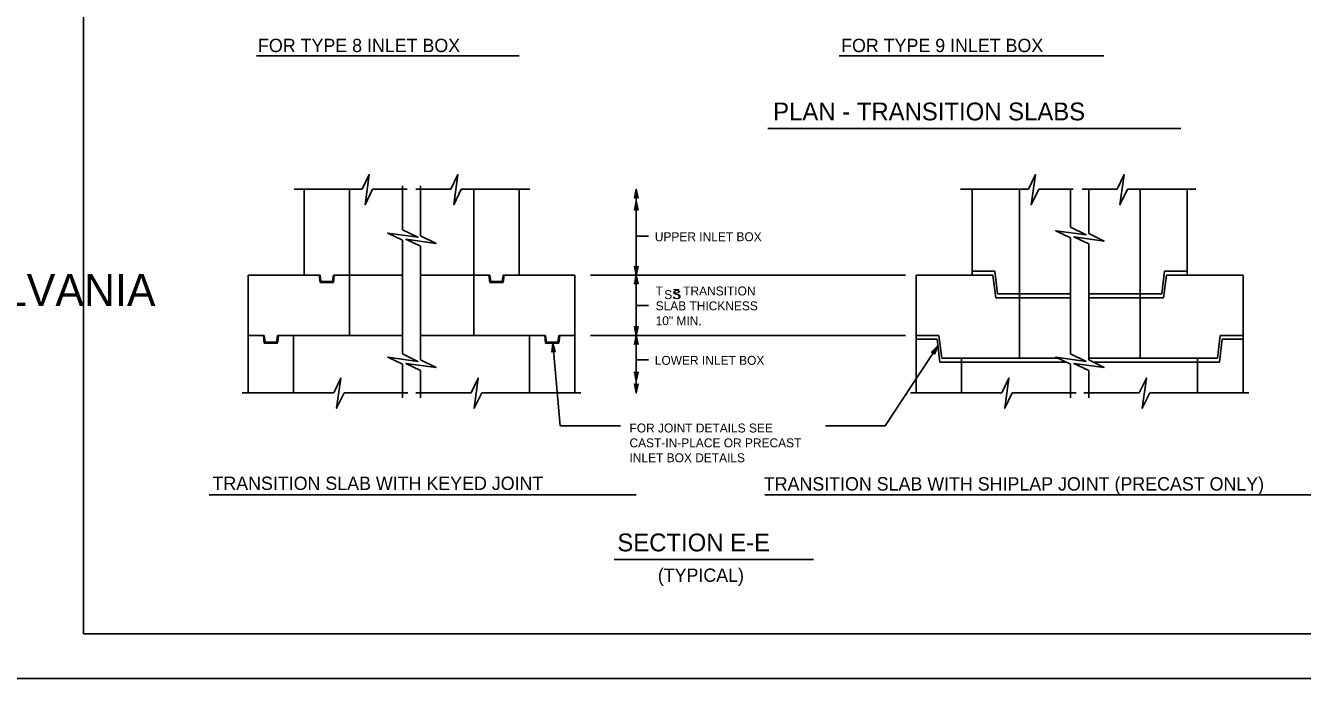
# Model space of a CAD drawing. Extents: x -6420 to 49575, y -4552 to 11624.
# Drawn here: x 4680 to 6087, y 7726 to 8446 of the extents above; entities that cross this region are included whole.
import ezdxf

# ---------------------------------------------------------------- set-up
doc = ezdxf.new("R2010")
doc.units = 0
doc.layers.add('1', color=7, linetype='Continuous')
doc.layers.add('PLT-BNDY', color=7, linetype='Continuous')

msp = doc.modelspace()

# ---------------------------------------------------------------- linework, layer by layer
at = {"layer": '1'}
for p, q in [((4934.7, 8412.7), (5224.4, 8412.7)), ((5577, 8412.7), (5868.4, 8412.7)), ((5498.4, 8332.7), (5953.4, 8332.7)), ((4976.4, 8265.7), (5051.3, 8265.7)), ((4987.2, 8265.7), (4987.2, 8171)), ((5037.2, 8265.7), (5037.2, 8104.4)), ((5062.8, 8265.7), (5100.7, 8265.7)), ((5095.7, 8221.1), (5095.7, 8269.5)), ((5110.4, 8265.7), (5149, 8265.7)), ((5115.7, 8214.4), (5115.7, 8269.5)), ((5160.5, 8265.7), (5235.9, 8265.7)), ((5174.2, 8265.7), (5174.2, 8104.4)), ((5224.2, 8265.7), (5224.2, 8171)), ((5353.3, 8265.7), (5353.3, 8171)), ((5710.5, 8265.7), (5785.3, 8265.7)), ((5723.3, 8265.7), (5723.3, 8171)), ((5775.4, 8265.7), (5775.4, 8079.4)), ((5796.8, 8265.7), (5834.7, 8265.7)), ((5831.8, 8223.7), (5831.8, 8265.7)), ((5844.4, 8265.7), (5883, 8265.7)), ((5851.8, 8216.9), (5851.8, 8265.7)), ((5894.6, 8265.7), (5969.9, 8265.7)), ((5908.3, 8265.7), (5908.3, 8079.4)), ((5960.3, 8265.7), (5960.3, 8171)), ((5095.7, 8084.2), (5095.7, 8209.6)), ((5115.7, 8077.5), (5115.7, 8202.8)), ((5353.3, 8214), (5366.7, 8214)), ((5831.8, 8084.2), (5831.8, 8212.1)), ((5851.8, 8077.5), (5851.8, 8205.4)), ((5723.3, 8175.2), (5748.3, 8175.2)), ((5748.3, 8175.2), (5751.4, 8150.2)), ((5935.3, 8175.2), (5932.2, 8150.2)), ((5960.3, 8175.2), (5935.3, 8175.2)), ((4925.7, 8171), (4925.7, 8041.2)), ((4925.7, 8171), (4987.2, 8171)), ((4987.2, 8171), (5004.9, 8171)), ((5004.9, 8162.7), (5003.8, 8171)), ((5005.9, 8163.8), (5004.9, 8171)), ((5004.9, 8162.7), (5019.5, 8162.7)), ((5005.9, 8163.8), (5018.4, 8163.8)), ((5018.4, 8163.8), (5019.5, 8171)), ((5019.5, 8162.7), (5020.5, 8171)), ((5019.5, 8171), (5037.2, 8171)), ((5037.2, 8171), (5095.7, 8171)), ((5115.7, 8171), (5174.2, 8171)), ((5174.2, 8171), (5192, 8171)), ((5192, 8162.7), (5190.9, 8171)), ((5193, 8163.8), (5192, 8171)), ((5192, 8162.7), (5206.5, 8162.7)), ((5193, 8163.8), (5205.5, 8163.8)), ((5205.5, 8163.8), (5206.5, 8171)), ((5206.5, 8162.7), (5207.6, 8171)), ((5206.5, 8171), (5224.2, 8171)), ((5224.2, 8171), (5285.7, 8171)), ((5285.7, 8171), (5285.7, 8041.2)), ((5303, 8171), (5650.1, 8171)), ((5353.3, 8171), (5353.3, 8104.4)), ((5661.8, 8041.2), (5661.8, 8171)), ((5723.3, 8171), (5661.8, 8171)), ((5723.3, 8171), (5746.2, 8171)), ((5746.2, 8171), (5749.3, 8146)), ((5937.4, 8171), (5934.3, 8146)), ((5960.3, 8171), (5937.4, 8171)), ((6021.8, 8171), (5960.3, 8171)), ((6021.8, 8041.2), (6021.8, 8171)), ((5751.4, 8150.2), (5775.4, 8150.2)), ((5831.8, 8150.2), (5775.4, 8150.2)), ((5908.3, 8150.2), (5851.8, 8150.2)), ((5932.2, 8150.2), (5908.3, 8150.2)), ((5353.3, 8137.5), (5366.7, 8137.5)), ((5749.3, 8146), (5775.4, 8146)), ((5831.8, 8146), (5775.4, 8146)), ((5908.3, 8146), (5851.8, 8146)), ((5934.3, 8146), (5908.3, 8146)), ((4925.7, 8104.4), (4943.4, 8104.4)), ((4943.4, 8096), (4942.4, 8104.4)), ((4944.5, 8097.1), (4943.4, 8104.4)), ((4957, 8097.1), (4958, 8104.4)), ((4958, 8096), (4959, 8104.4)), ((4958, 8104.4), (5095.7, 8104.4)), ((4975.7, 8104.4), (4975.7, 8041.2)), ((5115.7, 8104.4), (5253.4, 8104.4)), ((5235.7, 8104.4), (5235.7, 8041.2)), ((5253.4, 8096), (5252.4, 8104.4)), ((5254.5, 8097.1), (5253.4, 8104.4)), ((5267, 8097.1), (5268, 8104.4)), ((5268, 8096), (5269, 8104.4)), ((5285.7, 8104.4), (5268, 8104.4)), ((5303, 8104.4), (5650.1, 8104.4)), ((5353.3, 8104.4), (5353.3, 8041.2)), ((5661.8, 8104.4), (5686.8, 8104.4)), ((5686.8, 8104.4), (5689.9, 8079.4)), ((5996.8, 8104.4), (5993.7, 8079.4)), ((6021.8, 8104.4), (5996.8, 8104.4)), ((4943.4, 8096), (4958, 8096)), ((4944.5, 8097.1), (4957, 8097.1)), ((5268, 8096), (5253.4, 8096)), ((5267, 8097.1), (5254.5, 8097.1)), ((5261.3, 8096), (5269.3, 8005)), ((5685.6, 8093.2), (5627.4, 8005)), ((5661.8, 8100.2), (5684.7, 8100.2)), ((5684.7, 8100.2), (5687.9, 8075.2)), ((5998.9, 8100.2), (5995.8, 8075.2)), ((6021.8, 8100.2), (5998.9, 8100.2)), ((5353.3, 8077.7), (5366.7, 8077.7)), ((5689.9, 8079.4), (5711.8, 8079.4)), ((5711.8, 8041.2), (5711.8, 8079.4)), ((5817.8, 8079.4), (5711.8, 8079.4)), ((5971.8, 8079.4), (5851.8, 8079.4)), ((5993.7, 8079.4), (5971.8, 8079.4)), ((5971.8, 8041.2), (5971.8, 8079.4)), ((5095.7, 8035.7), (5095.7, 8072.7)), ((5115.7, 8035.7), (5115.7, 8065.9)), ((5687.9, 8075.2), (5711.8, 8075.2)), ((5826.5, 8075.2), (5711.8, 8075.2)), ((5831.8, 8035.7), (5831.8, 8072.7)), ((5851.8, 8035.7), (5851.8, 8065.9)), ((5971.8, 8075.2), (5856.5, 8075.2)), ((5995.8, 8075.2), (5971.8, 8075.2)), ((4919.2, 8041.2), (5019.9, 8041.2)), ((5031.4, 8041.2), (5101.7, 8041.2)), ((5110.4, 8041.2), (5171.4, 8041.2)), ((5183, 8041.2), (5292.2, 8041.2)), ((5655.3, 8041.2), (5756, 8041.2)), ((5767.6, 8041.2), (5837.9, 8041.2)), ((5846.5, 8041.2), (5907.5, 8041.2)), ((5919.1, 8041.2), (6028.3, 8041.2)), ((5269.3, 8005), (5335.9, 8005)), ((5561.8, 8005), (5627.4, 8005)), ((4882.5, 7928.9), (5353.1, 7928.9)), ((5494.9, 7928.9), (6200.2, 7928.9)), ((5328.8, 7857.4), (5548.4, 7857.4))]:
    msp.add_line(p, q, dxfattribs=at)
for points in [[(7323.1, 7775.5), (7323.1, 9625.9), (4744.3, 9625.9), (4744.3, 7775.5), (7323.1, 7775.5), (7323.1, 7862), (6666.9, 7862), (6666.9, 8074.1), (7323.1, 8074.1), (7323.1, 8169.2), (6666.9, 8169.2), (6666.9, 7775.5), (6925.4, 7775.5), (6925.4, 7862), (6925.4, 7775.5), (7178.1, 7775.5), (7178.1, 7862), (7178.1, 7821.5), (7323.1, 7821.5)], [(5062.8, 8265.7), (5054.5, 8248.6), (5059, 8281.9), (5051.3, 8265.7)], [(5160.5, 8265.7), (5152.2, 8248.6), (5156.7, 8281.9), (5149, 8265.7)], [(5796.8, 8265.7), (5788.5, 8248.6), (5793, 8281.9), (5785.3, 8265.7)], [(5894.6, 8265.7), (5886.2, 8248.6), (5890.8, 8281.9), (5883, 8265.7)], [(5353.3, 8265.7), (5351.5, 8255.9), (5351.8, 8256.3), (5352, 8256.6), (5352.3, 8256.8), (5352.7, 8257), (5353, 8257.1), (5353.3, 8257.1), (5353.7, 8257.1), (5354, 8257), (5354.3, 8256.8), (5354.6, 8256.6), (5354.9, 8256.3), (5355.2, 8255.9), (5353.3, 8265.7), (5354.9, 8256.3), (5354.6, 8256.6), (5353.3, 8265.7), (5354.3, 8256.8), (5354, 8257), (5353.3, 8265.7), (5353.7, 8257.1), (5353.3, 8257.1), (5353.3, 8265.7), (5353, 8257.1), (5352.7, 8257), (5353.3, 8265.7), (5352.3, 8256.8), (5352, 8256.6), (5353.3, 8265.7), (5351.8, 8256.3)], [(5353.3, 8252.6), (5351.5, 8242.8), (5351.8, 8243.2), (5352, 8243.6), (5352.3, 8243.8), (5352.7, 8244), (5353, 8244), (5353.3, 8244.1), (5353.7, 8244), (5354, 8244), (5354.3, 8243.8), (5354.6, 8243.6), (5354.9, 8243.2), (5355.2, 8242.8), (5353.3, 8252.6), (5354.9, 8243.2), (5354.6, 8243.6), (5353.3, 8252.6), (5354.3, 8243.8), (5354, 8244), (5353.3, 8252.6), (5353.7, 8244), (5353.3, 8244.1), (5353.3, 8252.6), (5353, 8244), (5352.7, 8244), (5353.3, 8252.6), (5352.3, 8243.8), (5352, 8243.6), (5353.3, 8252.6), (5351.8, 8243.2)], [(5095.7, 8221.1), (5112.7, 8212.8), (5079.4, 8217.3), (5095.7, 8209.6)], [(5831.8, 8223.7), (5848.8, 8215.4), (5815.5, 8219.9), (5831.8, 8212.1)], [(5851.8, 8216.9), (5868.8, 8208.6), (5835.5, 8213.1), (5851.8, 8205.4)], [(5115.7, 8214.4), (5132.7, 8206), (5099.4, 8210.6), (5115.7, 8202.8)], [(5353.3, 8171), (5351.5, 8180.8), (5351.8, 8180.5), (5352, 8180.1), (5352.3, 8179.9), (5352.7, 8179.7), (5353, 8179.6), (5353.3, 8179.6), (5353.7, 8179.6), (5354, 8179.7), (5354.3, 8179.9), (5354.6, 8180.1), (5354.9, 8180.5), (5355.2, 8180.8), (5353.3, 8171), (5354.9, 8180.5), (5354.6, 8180.1), (5353.3, 8171), (5354.3, 8179.9), (5354, 8179.7), (5353.3, 8171), (5353.7, 8179.6), (5353.3, 8179.6), (5353.3, 8171), (5353, 8179.6), (5352.7, 8179.7), (5353.3, 8171), (5352.3, 8179.9), (5352, 8180.1), (5353.3, 8171), (5351.8, 8180.5)], [(5353.3, 8171), (5355.2, 8161.3), (5354.9, 8161.6), (5354.6, 8162), (5354.3, 8162.2), (5354, 8162.4), (5353.7, 8162.5), (5353.3, 8162.5), (5353, 8162.5), (5352.7, 8162.4), (5352.3, 8162.2), (5352, 8162), (5351.8, 8161.6), (5351.5, 8161.3), (5353.3, 8171), (5351.8, 8161.6), (5352, 8162), (5353.3, 8171), (5352.3, 8162.2), (5352.7, 8162.4), (5353.3, 8171), (5353, 8162.5), (5353.3, 8162.5), (5353.3, 8171), (5353.7, 8162.5), (5354, 8162.4), (5353.3, 8171), (5354.3, 8162.2), (5354.6, 8162), (5353.3, 8171), (5354.9, 8161.6)], [(5353.3, 8104.4), (5351.5, 8114.2), (5351.8, 8113.8), (5352, 8113.4), (5352.3, 8113.2), (5352.7, 8113), (5353, 8113), (5353.3, 8112.9), (5353.7, 8113), (5354, 8113), (5354.3, 8113.2), (5354.6, 8113.4), (5354.9, 8113.8), (5355.2, 8114.2), (5353.3, 8104.4), (5354.9, 8113.8), (5354.6, 8113.4), (5353.3, 8104.4), (5354.3, 8113.2), (5354, 8113), (5353.3, 8104.4), (5353.7, 8113), (5353.3, 8112.9), (5353.3, 8104.4), (5353, 8113), (5352.7, 8113), (5353.3, 8104.4), (5352.3, 8113.2), (5352, 8113.4), (5353.3, 8104.4), (5351.8, 8113.8)], [(5353.3, 8104.4), (5355.2, 8094.6), (5354.9, 8095), (5354.6, 8095.3), (5354.3, 8095.5), (5354, 8095.7), (5353.7, 8095.8), (5353.3, 8095.8), (5353, 8095.8), (5352.7, 8095.7), (5352.3, 8095.5), (5352, 8095.3), (5351.8, 8095), (5351.5, 8094.6), (5353.3, 8104.4), (5351.8, 8095), (5352, 8095.3), (5353.3, 8104.4), (5352.3, 8095.5), (5352.7, 8095.7), (5353.3, 8104.4), (5353, 8095.8), (5353.3, 8095.8), (5353.3, 8104.4), (5353.7, 8095.8), (5354, 8095.7), (5353.3, 8104.4), (5354.3, 8095.5), (5354.6, 8095.3), (5353.3, 8104.4), (5354.9, 8095)], [(5261.3, 8096), (5264, 8086.5), (5263.7, 8086.8), (5263.4, 8087.2), (5263.1, 8087.3), (5262.7, 8087.5), (5262.4, 8087.5), (5262.1, 8087.5), (5261.7, 8087.5), (5261.4, 8087.4), (5261.1, 8087.2), (5260.8, 8086.9), (5260.6, 8086.5), (5260.3, 8086.1), (5261.3, 8096), (5260.6, 8086.5), (5260.8, 8086.9), (5261.3, 8096), (5261.1, 8087.2), (5261.4, 8087.4), (5261.3, 8096), (5261.7, 8087.5), (5262.1, 8087.5), (5261.3, 8096), (5262.4, 8087.5), (5262.7, 8087.5), (5261.3, 8096), (5263.1, 8087.3), (5263.4, 8087.2), (5261.3, 8096), (5263.7, 8086.8)], [(5685.6, 8093.2), (5681.8, 8084), (5681.8, 8084.4), (5681.7, 8084.9), (5681.6, 8085.2), (5681.4, 8085.6), (5681.2, 8085.8), (5680.9, 8086), (5680.6, 8086.2), (5680.3, 8086.3), (5679.9, 8086.3), (5679.6, 8086.3), (5679.1, 8086.2), (5678.7, 8086), (5685.6, 8093.2), (5679.1, 8086.2), (5679.6, 8086.3), (5685.6, 8093.2), (5679.9, 8086.3), (5680.3, 8086.3), (5685.6, 8093.2), (5680.6, 8086.2), (5680.9, 8086), (5685.6, 8093.2), (5681.2, 8085.8), (5681.4, 8085.6), (5685.6, 8093.2), (5681.6, 8085.2), (5681.7, 8084.9), (5685.6, 8093.2), (5681.8, 8084.4)], [(5095.7, 8084.2), (5112.7, 8075.9), (5079.4, 8080.4), (5095.7, 8072.7)], [(5115.7, 8077.5), (5132.7, 8069.1), (5099.4, 8073.7), (5115.7, 8065.9)], [(5831.8, 8084.2), (5848.8, 8075.9), (5815.5, 8080.4), (5831.8, 8072.7)], [(5851.8, 8077.5), (5868.8, 8069.1), (5835.5, 8073.7), (5851.8, 8065.9)], [(5353.3, 8054.3), (5351.5, 8064), (5351.8, 8063.7), (5352, 8063.3), (5352.3, 8063.1), (5352.7, 8062.9), (5353, 8062.8), (5353.3, 8062.8), (5353.7, 8062.8), (5354, 8062.9), (5354.3, 8063.1), (5354.6, 8063.3), (5354.9, 8063.7), (5355.2, 8064), (5353.3, 8054.3), (5354.9, 8063.7), (5354.6, 8063.3), (5353.3, 8054.3), (5354.3, 8063.1), (5354, 8062.9), (5353.3, 8054.3), (5353.7, 8062.8), (5353.3, 8062.8), (5353.3, 8054.3), (5353, 8062.8), (5352.7, 8062.9), (5353.3, 8054.3), (5352.3, 8063.1), (5352, 8063.3), (5353.3, 8054.3), (5351.8, 8063.7)], [(5031.4, 8041.2), (5023.1, 8024.2), (5027.6, 8057.5), (5019.9, 8041.2)], [(5183, 8041.2), (5174.6, 8024.2), (5179.2, 8057.5), (5171.4, 8041.2)], [(5353.3, 8041.2), (5351.5, 8051), (5351.8, 8050.6), (5352, 8050.3), (5352.3, 8050.1), (5352.7, 8049.9), (5353, 8049.8), (5353.3, 8049.8), (5353.7, 8049.8), (5354, 8049.9), (5354.3, 8050.1), (5354.6, 8050.3), (5354.9, 8050.6), (5355.2, 8051), (5353.3, 8041.2), (5354.9, 8050.6), (5354.6, 8050.3), (5353.3, 8041.2), (5354.3, 8050.1), (5354, 8049.9), (5353.3, 8041.2), (5353.7, 8049.8), (5353.3, 8049.8), (5353.3, 8041.2), (5353, 8049.8), (5352.7, 8049.9), (5353.3, 8041.2), (5352.3, 8050.1), (5352, 8050.3), (5353.3, 8041.2), (5351.8, 8050.6)], [(5767.6, 8041.2), (5759.2, 8024.2), (5763.8, 8057.5), (5756, 8041.2)], [(5919.1, 8041.2), (5910.8, 8024.2), (5915.3, 8057.5), (5907.5, 8041.2)]]:
    msp.add_lwpolyline(points, dxfattribs=at)
at = {"layer": 'PLT-BNDY'}
msp.add_lwpolyline([(4616.4, 9675.1), (7375.6, 9675.1), (7375.6, 7726.3), (4616.4, 7726.3)], close=True, dxfattribs=at)

# ---------------------------------------------------------------- texts
at = {"layer": '1'}
for s, height, p in [('FOR TYPE 8 INLET BOX', 14.69, (4936.5, 8416.9)), ('FOR TYPE 9 INLET BOX', 14.69, (5579, 8416.9)), ('PLAN - TRANSITION SLABS', 19.685, (5504.1, 8341.6)), ('UPPER INLET BOX', 9.843, (5373.7, 8208.4)), ('COMMONWEALTH OF PENNSYLVANIA', 35.379, (3950.9, 8136.8)), ('T   = TRANSITION', 9.843, (5374.6, 8148.6)), ('SS', 9.84, (5384.1, 8144.6)), ('S', 9.84, (5394, 8144.6)), ('SLAB THICKNESS', 9.843, (5374.6, 8132.2)), ('10" MIN.', 9.84, (5374.6, 8115.8)), ('LOWER INLET BOX', 9.843, (5373.7, 8072.1)), ('FOR JOINT DETAILS SEE', 9.843, (5345.8, 7997.5)), ('CAST-IN-PLACE OR PRECAST', 9.843, (5345.8, 7981.1)), ('INLET BOX DETAILS', 9.843, (5345.8, 7964.7)), ('TRANSITION SLAB WITH KEYED JOINT', 14.69, (4886.3, 7934.1)), ('TRANSITION SLAB WITH SHIPLAP JOINT (PRECAST ONLY)', 14.69, (5493.8, 7933.5)), ('SECTION E-E', 19.685, (5332.4, 7866.4)), ('(TYPICAL)', 14.69, (5377, 7832.8))]:
    msp.add_text(s, height=height, dxfattribs=at).set_placement(p)

doc.saveas('drawing.dxf')
